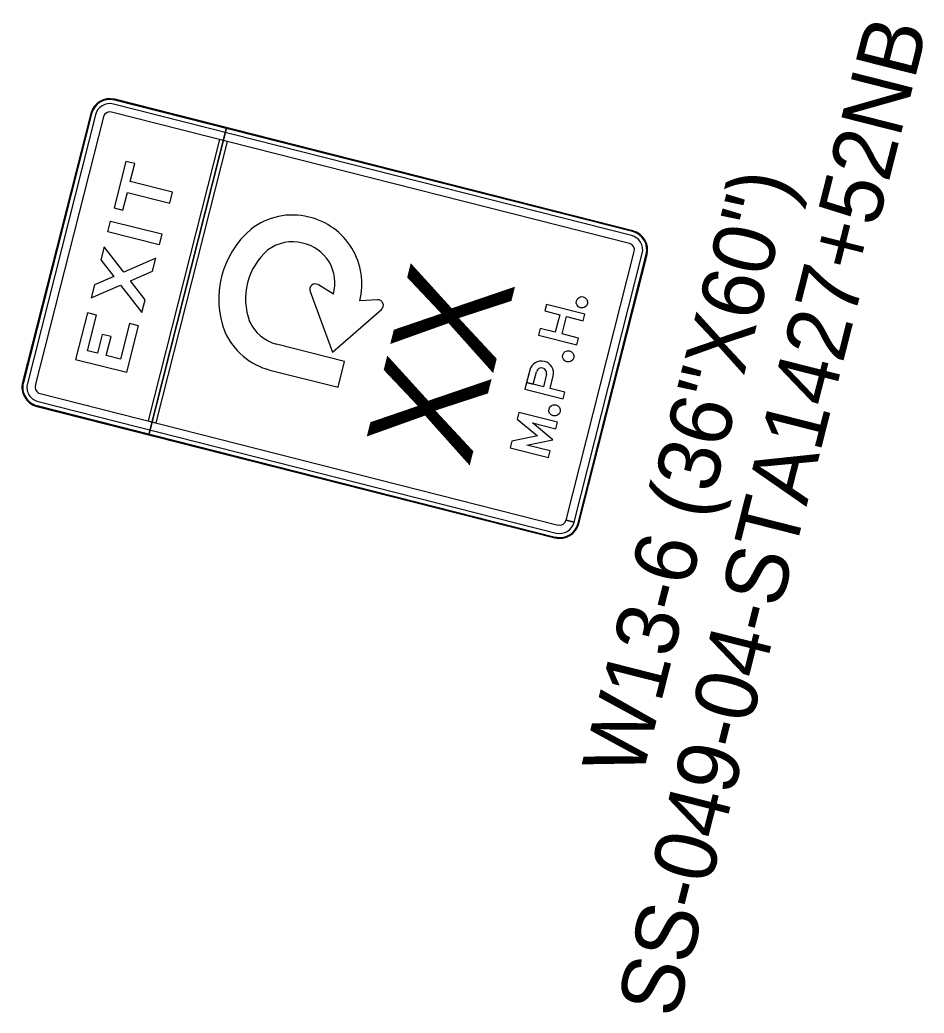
# Model space of a CAD drawing. Extents: x 670257 to 671518, y 737783 to 738188.
# Drawn here: x 670274.263 to 670277.918, y 738154.408 to 738158.421 of the extents above; entities that cross this region are included whole.
import ezdxf

# ---------------------------------------------------------------- set-up
doc = ezdxf.new("R2010")
doc.units = 0
doc.layers.add('GSCOLORFILL', color=7, linetype='Continuous')
doc.layers.add('R_SIGN_ANNOT', color=7, linetype='Continuous')

msp = doc.modelspace()

# ---------------------------------------------------------------- linework, layer by layer
at = {"layer": 'GSCOLORFILL'}
for p, q in [((670274.6452, 738158.0969), (670274.6453, 738158.0969)), ((670276.7388, 738157.566), (670274.6453, 738158.0969)), ((670275.0984, 738157.9854), (670274.6461, 738158.1001)), ((670276.7396, 738157.5692), (670274.6461, 738158.1001)), ((670274.5489, 738158.0423), (670274.2735, 738156.9567)), ((670274.5489, 738158.0423), (670274.2735, 738156.9567)), ((670274.5521, 738158.0414), (670274.2768, 738156.9559)), ((670274.5521, 738158.0414), (670274.5521, 738158.0415)), ((670276.7265, 738157.5175), (670274.633, 738158.0485)), ((670276.7346, 738157.5498), (670274.6412, 738158.0808)), ((670274.5682, 738158.0374), (670274.2929, 738156.9518)), ((670274.6006, 738158.0292), (670274.3252, 738156.9436)), ((670275.0984, 738157.9854), (670274.7837, 738156.7448)), ((670274.7837, 738156.7448), (670275.0984, 738157.9854)), ((670276.7396, 738157.5692), (670275.0984, 738157.9854)), ((670275.0691, 738157.9378), (670274.7807, 738156.8006)), ((670275.0691, 738157.9378), (670274.7807, 738156.8006)), ((670275.0691, 738157.9378), (670274.7807, 738156.8006)), ((670274.813, 738156.7924), (670275.1014, 738157.9296)), ((670274.813, 738156.7924), (670275.1014, 738157.9296)), ((670274.813, 738156.7924), (670275.1014, 738157.9296)), ((670275.1014, 738157.9296), (670275.0691, 738157.9378)), ((670275.1014, 738157.9296), (670275.0691, 738157.9378)), ((670275.1014, 738157.9296), (670275.0691, 738157.9378)), ((670276.7388, 738157.566), (670276.7387, 738157.566)), ((670276.4705, 738156.3998), (670276.7457, 738157.4851)), ((670276.5028, 738156.3916), (670276.7781, 738157.4769)), ((670276.5189, 738156.3873), (670276.7942, 738157.4728)), ((670276.5221, 738156.3864), (670276.7974, 738157.472)), ((670276.5221, 738156.3865), (670276.7974, 738157.472)), ((670276.7942, 738157.4728), (670276.7942, 738157.4728)), ((670276.3914, 738156.9893), (670276.3786, 738156.9389)), ((670276.4057, 738156.9321), (670276.4185, 738156.9823)), ((670274.2768, 738156.9559), (670274.2768, 738156.9559)), ((670274.3363, 738156.8789), (670276.4298, 738156.3479)), ((670274.3445, 738156.9112), (670276.438, 738156.3802)), ((670274.3314, 738156.8595), (670274.7837, 738156.7448)), ((670274.3314, 738156.8595), (670276.4249, 738156.3285)), ((670274.3322, 738156.8627), (670276.4257, 738156.3317)), ((670274.3322, 738156.8627), (670274.3322, 738156.8627)), ((670274.7807, 738156.8006), (670274.813, 738156.7924)), ((670274.7807, 738156.8006), (670274.813, 738156.7924)), ((670274.7807, 738156.8006), (670274.813, 738156.7924)), ((670274.7837, 738156.7448), (670276.4249, 738156.3285)), ((670276.5027, 738156.3913), (670276.4704, 738156.3995)), ((670276.4705, 738156.3998), (670276.5028, 738156.3916)), ((670276.5189, 738156.3873), (670276.5221, 738156.3865)), ((670276.5221, 738156.3864), (670276.5189, 738156.3872)), ((670276.5189, 738156.3872), (670276.5189, 738156.3872)), ((670276.4257, 738156.3318), (670276.4257, 738156.3317))]:
    msp.add_line(p, q, dxfattribs=at)
for points in [[(670274.6794, 738157.6523), (670274.6976, 738157.7241), (670274.8682, 738157.6809), (670274.8794, 738157.7249), (670274.7088, 738157.7682), (670274.727, 738157.84), (670274.6908, 738157.8492), (670274.6432, 738157.6615)], [(670274.6794, 738157.6523), (670274.6976, 738157.7241), (670274.8682, 738157.6809), (670274.8794, 738157.7249), (670274.7088, 738157.7682), (670274.727, 738157.84), (670274.6908, 738157.8492), (670274.6432, 738157.6615)], [(670274.6794, 738157.6523), (670274.6976, 738157.7241), (670274.8682, 738157.6809), (670274.8794, 738157.7249), (670274.7088, 738157.7682), (670274.727, 738157.84), (670274.6908, 738157.8492), (670274.6432, 738157.6615)], [(670274.8253, 738157.5117), (670274.6185, 738157.5642), (670274.6297, 738157.6083), (670274.8365, 738157.5559)], [(670274.8253, 738157.5117), (670274.6185, 738157.5642), (670274.6297, 738157.6083), (670274.8365, 738157.5559)], [(670274.8253, 738157.5117), (670274.6185, 738157.5642), (670274.6297, 738157.6083), (670274.8365, 738157.5559)], [(670274.7559, 738157.2381), (670274.7691, 738157.2904), (670274.7095, 738157.3672), (670274.7985, 738157.4062), (670274.8118, 738157.4586), (670274.6825, 738157.4019), (670274.6032, 738157.504), (670274.59, 738157.4516), (670274.6423, 738157.3843), (670274.5642, 738157.3499), (670274.5509, 738157.2976), (670274.6693, 738157.3496)], [(670274.7559, 738157.2381), (670274.7691, 738157.2904), (670274.7095, 738157.3672), (670274.7985, 738157.4062), (670274.8118, 738157.4586), (670274.6825, 738157.4019), (670274.6032, 738157.504), (670274.59, 738157.4516), (670274.6423, 738157.3843), (670274.5642, 738157.3499), (670274.5509, 738157.2976), (670274.6693, 738157.3496)], [(670274.7559, 738157.2381), (670274.7691, 738157.2904), (670274.7095, 738157.3672), (670274.7985, 738157.4062), (670274.8118, 738157.4586), (670274.6825, 738157.4019), (670274.6032, 738157.504), (670274.59, 738157.4516), (670274.6423, 738157.3843), (670274.5642, 738157.3499), (670274.5509, 738157.2976), (670274.6693, 738157.3496)], [(670276.4446, 738157.2294), (670276.4268, 738157.1591), (670276.3661, 738157.1745), (670276.3594, 738157.1477), (670276.5144, 738157.1084), (670276.5212, 738157.1352), (670276.4539, 738157.1522), (670276.4717, 738157.2225), (670276.539, 738157.2054), (670276.5458, 738157.2321), (670276.3907, 738157.2715), (670276.384, 738157.2448)], [(670276.4446, 738157.2294), (670276.4268, 738157.1591), (670276.3661, 738157.1745), (670276.3594, 738157.1477), (670276.5144, 738157.1084), (670276.5212, 738157.1352), (670276.4539, 738157.1522), (670276.4717, 738157.2225), (670276.539, 738157.2054), (670276.5458, 738157.2321), (670276.3907, 738157.2715), (670276.384, 738157.2448)], [(670276.4446, 738157.2294), (670276.4268, 738157.1591), (670276.3661, 738157.1745), (670276.3594, 738157.1477), (670276.5144, 738157.1084), (670276.5212, 738157.1352), (670276.4539, 738157.1522), (670276.4717, 738157.2225), (670276.539, 738157.2054), (670276.5458, 738157.2321), (670276.3907, 738157.2715), (670276.384, 738157.2448)], [(670274.7062, 738157.1941), (670274.6698, 738157.0504), (670274.6121, 738157.0651), (670274.6314, 738157.1412), (670274.5952, 738157.1504), (670274.5759, 738157.0742), (670274.5354, 738157.0845), (670274.5718, 738157.2282), (670274.5356, 738157.2374), (670274.488, 738157.0495), (670274.6948, 738156.9971), (670274.7424, 738157.1849)], [(670274.7062, 738157.1941), (670274.6698, 738157.0504), (670274.6121, 738157.0651), (670274.6314, 738157.1412), (670274.5952, 738157.1504), (670274.5759, 738157.0742), (670274.5354, 738157.0845), (670274.5718, 738157.2282), (670274.5356, 738157.2374), (670274.488, 738157.0495), (670274.6948, 738156.9971), (670274.7424, 738157.1849)], [(670274.7062, 738157.1941), (670274.6698, 738157.0504), (670274.6121, 738157.0651), (670274.6314, 738157.1412), (670274.5952, 738157.1504), (670274.5759, 738157.0742), (670274.5354, 738157.0845), (670274.5718, 738157.2282), (670274.5356, 738157.2374), (670274.488, 738157.0495), (670274.6948, 738156.9971), (670274.7424, 738157.1849)], [(670276.3122, 738156.7031), (670276.4169, 738156.724), (670276.3348, 738156.7925), (670276.4283, 738156.7688), (670276.4351, 738156.7955), (670276.28, 738156.8348), (670276.2731, 738156.8078), (670276.3548, 738156.7398), (670276.2506, 738156.719), (670276.2438, 738156.692), (670276.3988, 738156.6527), (670276.4056, 738156.6794)], [(670276.3122, 738156.7031), (670276.4169, 738156.724), (670276.3348, 738156.7925), (670276.4283, 738156.7688), (670276.4351, 738156.7955), (670276.28, 738156.8348), (670276.2731, 738156.8078), (670276.3548, 738156.7398), (670276.2506, 738156.719), (670276.2438, 738156.692), (670276.3988, 738156.6527), (670276.4056, 738156.6794)], [(670276.3122, 738156.7031), (670276.4169, 738156.724), (670276.3348, 738156.7925), (670276.4283, 738156.7688), (670276.4351, 738156.7955), (670276.28, 738156.8348), (670276.2731, 738156.8078), (670276.3548, 738156.7398), (670276.2506, 738156.719), (670276.2438, 738156.692), (670276.3988, 738156.6527), (670276.4056, 738156.6794)]]:
    msp.add_lwpolyline(points, close=True, dxfattribs=at)
for points in [[(670275.4355, 738157.3234), (670275.5269, 738157.0778), (670275.7242, 738157.2502)], [(670275.4355, 738157.3234), (670275.5269, 738157.0778), (670275.7242, 738157.2502)], [(670275.4355, 738157.3234), (670275.5269, 738157.0778), (670275.7242, 738157.2502)], [(670275.5298, 738157.313), (670275.4691, 738157.3508)], [(670275.5298, 738157.313), (670275.4691, 738157.3508)], [(670275.5298, 738157.313), (670275.4691, 738157.3508)], [(670275.7078, 738157.2903), (670275.6364, 738157.2859), (670275.6364, 738157.2859)], [(670275.7078, 738157.2903), (670275.6364, 738157.2859), (670275.6364, 738157.2859)], [(670275.7078, 738157.2903), (670275.6364, 738157.2859), (670275.6364, 738157.2859)], [(670275.2736, 738157.0063), (670275.5486, 738156.9365), (670275.5751, 738157.0413), (670275.3001, 738157.111)], [(670275.2736, 738157.0063), (670275.5486, 738156.9365), (670275.5751, 738157.0413), (670275.3001, 738157.111)], [(670275.2736, 738157.0063), (670275.5486, 738156.9365), (670275.5751, 738157.0413), (670275.3001, 738157.111)], [(670276.3235, 738157.0064), (670276.304, 738156.9294), (670276.4591, 738156.8901), (670276.4658, 738156.9168), (670276.4057, 738156.9321)], [(670276.3235, 738157.0064), (670276.3108, 738156.9561), (670276.3379, 738156.9493), (670276.3507, 738156.9996)], [(670276.3235, 738157.0064), (670276.3108, 738156.9561), (670276.3379, 738156.9493), (670276.3507, 738156.9996)], [(670276.3786, 738156.9389), (670276.3379, 738156.9493), (670276.3507, 738156.9996)], [(670276.3108, 738156.9561), (670276.304, 738156.9294), (670276.4591, 738156.8901), (670276.4658, 738156.9168), (670276.4057, 738156.9321), (670276.4185, 738156.9823)], [(670276.3108, 738156.9561), (670276.304, 738156.9294), (670276.4591, 738156.8901), (670276.4658, 738156.9168), (670276.4057, 738156.9321), (670276.4185, 738156.9823)], [(670276.3914, 738156.9893), (670276.3786, 738156.9389), (670276.3108, 738156.9561)], [(670276.3914, 738156.9893), (670276.3786, 738156.9389), (670276.3108, 738156.9561)]]:
    msp.add_lwpolyline(points, dxfattribs=at)
for centre, major_axis, ratio, start_param, end_param in [((670274.6264, 738158.0226), (0.0197, 0.0775), 0.999942, 0, 1.570796), ((670274.6264, 738158.0226), (0.0197, 0.0775), 0.999942, 0, 1.570796), ((670274.6264, 738158.0226), (0.0188, 0.0743), 0.999942, 0, 1.570796), ((670274.6264, 738158.0226), (0.0147, 0.0582), 0.999942, 0, 1.570796), ((670274.6264, 738158.0226), (0.0066, 0.0258), 0.999942, 0, 1.570796), ((670275.3634, 738157.3606), (0.0668, 0.2635), 0.9996, 0, 0.907617), ((670275.3634, 738157.3606), (0.0668, 0.2635), 0.9996, 0, 0.907617), ((670275.3634, 738157.3606), (0.0668, 0.2635), 0.9996, 0, 0.907617), ((670275.3683, 738157.3544), (0.068, 0.2683), 0.9996, 4.710574, 6.305861), ((670275.3683, 738157.3544), (0.068, 0.2683), 0.9996, 4.710574, 6.305861), ((670275.3683, 738157.3544), (0.068, 0.2683), 0.9996, 4.710574, 6.305861), ((670275.436, 738157.2939), (0.0908, 0.3581), 0.9996, 0.952259, 2.189333), ((670275.436, 738157.2939), (0.0908, 0.3581), 0.9996, 0.952259, 2.189333), ((670275.436, 738157.2939), (0.0908, 0.3581), 0.9996, 0.952259, 2.189333), ((670276.7199, 738157.4916), (0.0188, 0.0743), 0.999942, 4.712389, 6.283185), ((670276.7199, 738157.4916), (0.0197, 0.0775), 0.999942, 4.712389, 6.283185), ((670276.7199, 738157.4916), (0.0197, 0.0775), 0.999942, 4.712389, 6.283185), ((670275.3634, 738157.3606), (0.0403, 0.1587), 0.9996, 6.275722, 7.176655), ((670275.3634, 738157.3606), (0.0403, 0.1587), 0.9996, 6.275722, 7.176655), ((670275.3634, 738157.3606), (0.0403, 0.1587), 0.9996, 6.275722, 7.176655), ((670276.7199, 738157.4916), (0.0147, 0.0582), 0.999942, 4.712389, 6.283185), ((670275.436, 738157.2939), (0.0643, 0.2534), 0.9996, 0.961865, 2.179728), ((670275.436, 738157.2939), (0.0643, 0.2534), 0.9996, 0.961865, 2.179728), ((670275.436, 738157.2939), (0.0643, 0.2534), 0.9996, 0.961865, 2.179728), ((670275.3718, 738157.3581), (0.0404, 0.1593), 0.9996, 4.682511, 6.32898), ((670275.3718, 738157.3581), (0.0404, 0.1593), 0.9996, 4.682511, 6.32898), ((670275.3718, 738157.3581), (0.0404, 0.1593), 0.9996, 4.682511, 6.32898), ((670276.7199, 738157.4916), (0.0066, 0.0258), 0.999942, 4.712389, 6.283185), ((670275.457, 738157.3314), (0.0056, 0.0222), 0.9996, 5.97377, 8.458539), ((670275.457, 738157.3314), (0.0056, 0.0222), 0.9996, 5.97377, 8.458539), ((670275.457, 738157.3314), (0.0056, 0.0222), 0.9996, 5.97377, 8.458539), ((670275.7092, 738157.2675), (0.0056, 0.0222), 0.9996, 4.107831, 6.5926), ((670275.7092, 738157.2675), (0.0056, 0.0222), 0.9996, 4.107831, 6.5926), ((670275.7092, 738157.2675), (0.0056, 0.0222), 0.9996, 4.107831, 6.5926), ((670275.3404, 738157.2698), (0.0403, 0.1587), 0.9996, 2.248123, 3.141593), ((670275.3404, 738157.2698), (0.0403, 0.1587), 0.9996, 2.248123, 3.141593), ((670275.3404, 738157.2698), (0.0403, 0.1587), 0.9996, 2.248123, 3.141593), ((670275.3404, 738157.2698), (0.0668, 0.2635), 0.9996, 2.233975, 3.141593), ((670275.3404, 738157.2698), (0.0668, 0.2635), 0.9996, 2.233975, 3.141593), ((670275.3404, 738157.2698), (0.0668, 0.2635), 0.9996, 2.233975, 3.141593), ((670276.3709, 738156.9944), (-0.0475, 0.012), 0.985057, 3.141593, 6.283185), ((670276.3709, 738156.9944), (-0.0475, 0.012), 0.985057, 3.141593, 6.283185), ((670276.3709, 738156.9944), (-0.0475, 0.012), 0.985057, 3.141593, 6.283185), ((670276.371, 738156.9945), (-0.0203, 0.0052), 0.985057, 3.141593, 6.283185), ((670276.371, 738156.9945), (-0.0203, 0.0052), 0.985057, 3.141593, 6.283185), ((670276.371, 738156.9945), (-0.0203, 0.0052), 0.985057, 3.141593, 6.283185), ((670274.3511, 738156.937), (0.0197, 0.0775), 0.999942, 1.570796, 3.141593), ((670274.3511, 738156.937), (0.0197, 0.0775), 0.999942, 1.570796, 3.141593), ((670274.3511, 738156.937), (0.0188, 0.0743), 0.999942, 1.570796, 3.141593), ((670274.3511, 738156.937), (0.0147, 0.0582), 0.999942, 1.570796, 3.141593), ((670274.3511, 738156.937), (0.0066, 0.0258), 0.999942, 1.570796, 3.141593), ((670276.4446, 738156.4061), (0.0066, 0.0258), 0.999942, 3.141593, 4.712389), ((670276.4446, 738156.4061), (0.0197, 0.0775), 0.999942, 3.141593, 4.712389), ((670276.4446, 738156.4061), (0.0197, 0.0775), 0.999942, 3.141593, 4.712389), ((670276.4446, 738156.4061), (0.0188, 0.0743), 0.999942, 3.141593, 4.712389), ((670276.4446, 738156.4061), (0.0147, 0.0582), 0.999942, 3.141593, 4.712389)]:
    msp.add_ellipse(centre, major_axis=major_axis, ratio=ratio, start_param=start_param, end_param=end_param, dxfattribs=at)
for centre in [(670276.5343, 738157.2801), (670276.5343, 738157.2801), (670276.5343, 738157.2801), (670276.479, 738157.0618), (670276.479, 738157.0618), (670276.479, 738157.0618), (670276.4236, 738156.8435), (670276.4236, 738156.8435), (670276.4236, 738156.8435)]:
    msp.add_ellipse(centre, major_axis=(0.0056, 0.0222), ratio=0.999942, dxfattribs=at)

# ---------------------------------------------------------------- texts
msp.add_text('XX', height=0.432, rotation=75.7686, dxfattribs=at).set_placement((670276.0776, 738156.6079))
at = {"layer": 'R_SIGN_ANNOT'}
for s, p in [('SS-049-04-STA1427+52NB', (670276.9163, 738154.3815)), ('W13-6 (36"X60")', (670276.7752, 738155.3504))]:
    msp.add_text(s, height=0.25, rotation=75.7686, dxfattribs=at).set_placement(p)

doc.saveas('drawing.dxf')
